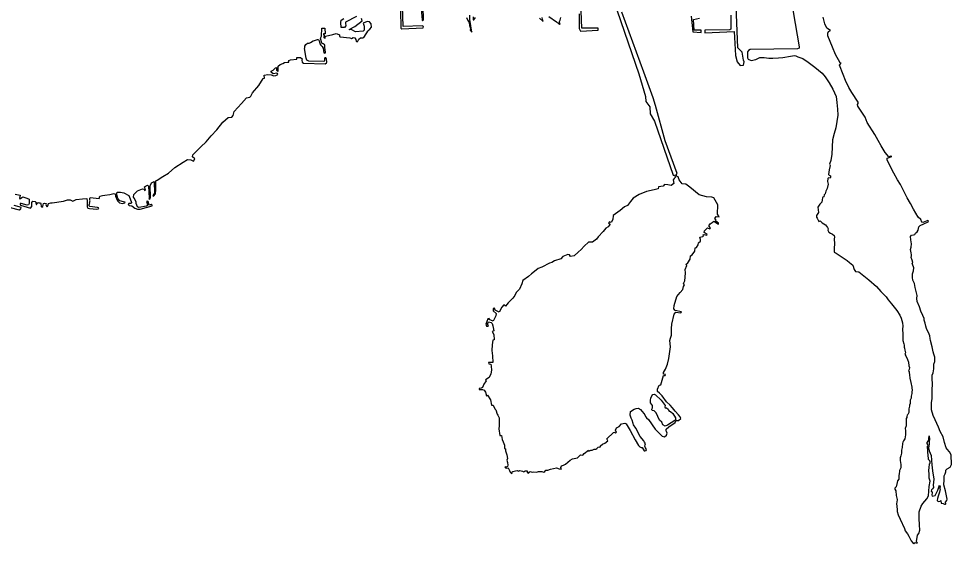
# Model space of a CAD drawing. Extents: x 1443599 to 1910620, y 1028088 to 1361369.
# Drawn here: x 1893774 to 1910398, y 1269978 to 1279327 of the extents above; entities that cross this region are included whole.
import ezdxf

# ---------------------------------------------------------------- set-up
doc = ezdxf.new("R2010")
doc.units = 0
doc.layers.add('GM_X_Adjacent_County', color=7, linetype='Continuous')

msp = doc.modelspace()

# ---------------------------------------------------------------- linework, layer by layer
at = {"layer": 'GM_X_Adjacent_County'}
for points in [[(1906468, 1279391), (1906465, 1279139), (1906447, 1279126), (1906006, 1279120), (1906006, 1279075), (1906526, 1279096), (1906550, 1278673), (1906583, 1278561), (1906635, 1278494), (1906693, 1278500), (1906705, 1278560), (1906694, 1278586), (1906680, 1278659), (1906672, 1278731), (1906593, 1278810), (1906547, 1280005)], [(1907541, 1279665), (1907684, 1278828), (1907684, 1278801), (1907654, 1278792), (1906811, 1278777), (1906784, 1278762), (1906766, 1278734), (1906766, 1278631), (1906778, 1278603), (1906830, 1278582), (1906915, 1278600), (1906982, 1278634), (1906993, 1278635), (1907059, 1278635), (1907147, 1278625), (1907218, 1278626), (1907316, 1278632), (1907394, 1278636), (1907530, 1278658), (1907604, 1278668), (1907628, 1278664), (1907662, 1278647), (1907748, 1278615), (1907845, 1278555), (1907966, 1278464), (1908097, 1278359), (1908152, 1278291), (1908223, 1278186), (1908287, 1278073), (1908343, 1277940), (1908355, 1277831), (1908371, 1277715), (1908377, 1277609), (1908359, 1277494), (1908337, 1277384), (1908311, 1277282), (1908281, 1277171), (1908270, 1276914), (1908248, 1276800), (1908229, 1276737), (1908236, 1276713), (1908220, 1276636), (1908206, 1276549), (1908221, 1276536), (1908244, 1276525), (1908246, 1276505), (1908236, 1276486), (1908210, 1276490), (1908199, 1276479), (1908191, 1276423), (1908202, 1276379), (1908184, 1276301), (1908163, 1276256), (1908149, 1276204), (1908129, 1276189), (1908123, 1276150), (1908107, 1276144), (1908102, 1276132), (1908098, 1276100), (1908089, 1276058), (1908054, 1276022), (1908018, 1275967), (1908029, 1275874), (1907994, 1275821), (1907992, 1275788), (1908007, 1275770), (1908034, 1275715), (1908062, 1275725), (1908097, 1275689), (1908155, 1275656), (1908193, 1275609), (1908200, 1275583), (1908196, 1275560), (1908215, 1275524), (1908247, 1275506), (1908279, 1275487), (1908307, 1275462), (1908314, 1275434), (1908309, 1275403), (1908311, 1275380), (1908317, 1275341), (1908307, 1275215), (1908310, 1275168), (1908345, 1275146), (1908472, 1275064), (1908543, 1275019), (1908583, 1274984), (1908645, 1274932), (1908663, 1274857), (1908691, 1274821), (1908752, 1274814), (1908926, 1274674), (1909062, 1274556), (1909140, 1274467), (1909234, 1274372), (1909271, 1274318), (1909332, 1274244), (1909429, 1274129), (1909479, 1274046), (1909503, 1273993), (1909528, 1273906), (1909532, 1273848), (1909530, 1273792), (1909532, 1273705), (1909535, 1273595), (1909549, 1273533), (1909555, 1273511), (1909555, 1273472), (1909561, 1273454), (1909567, 1273421), (1909574, 1273395), (1909578, 1273372), (1909570, 1273352), (1909586, 1273321), (1909618, 1273253), (1909634, 1273204), (1909643, 1273143), (1909653, 1273109), (1909647, 1273076), (1909636, 1273052), (1909646, 1273039), (1909644, 1273024), (1909650, 1272983), (1909660, 1272919), (1909675, 1272847), (1909695, 1272759), (1909700, 1272694), (1909695, 1272684), (1909696, 1272648), (1909684, 1272599), (1909683, 1272567), (1909666, 1272528), (1909665, 1272468), (1909653, 1272439), (1909652, 1272425), (1909641, 1272373), (1909639, 1272342), (1909638, 1272310), (1909624, 1272273), (1909610, 1272261), (1909604, 1272238), (1909604, 1272222), (1909592, 1272204), (1909591, 1272176), (1909594, 1272105), (1909592, 1272075), (1909576, 1272024), (1909583, 1271991), (1909581, 1271912), (1909568, 1271843), (1909547, 1271805), (1909531, 1271779), (1909526, 1271760), (1909523, 1271684), (1909509, 1271636), (1909509, 1271584), (1909499, 1271536), (1909487, 1271502), (1909488, 1271453), (1909499, 1271383), (1909495, 1271324), (1909474, 1271279), (1909474, 1271253), (1909471, 1271228), (1909462, 1271176), (1909462, 1271122), (1909438, 1271090), (1909431, 1271062), (1909414, 1270986), (1909393, 1270960), (1909393, 1270945), (1909406, 1270916), (1909414, 1270828), (1909430, 1270761), (1909424, 1270714), (1909418, 1270690), (1909431, 1270583), (1909433, 1270547), (1909449, 1270488), (1909483, 1270411), (1909561, 1270240), (1909576, 1270202), (1909614, 1270147), (1909638, 1270104), (1909669, 1270044), (1909681, 1270025), (1909712, 1269989), (1909728, 1269978), (1909755, 1269992), (1909774, 1269990), (1909795, 1269990), (1909785, 1270002), (1909778, 1270013), (1909797, 1270121), (1909819, 1270154), (1909835, 1270214), (1909829, 1270309), (1909826, 1270421), (1909826, 1270538), (1909862, 1270642), (1909888, 1270689), (1909925, 1270732), (1909961, 1270770), (1909989, 1270825), (1910004, 1270992), (1910020, 1271089), (1910003, 1271138), (1910003, 1271203), (1909997, 1271284), (1910000, 1271326), (1910010, 1271395), (1910019, 1271408), (1910022, 1271429), (1910013, 1271449), (1909993, 1271474), (1909988, 1271500), (1909983, 1271534), (1909979, 1271622), (1909971, 1271711), (1909982, 1271717), (1909979, 1271738), (1909968, 1271757), (1909968, 1271777), (1909983, 1271796), (1909995, 1271819), (1909997, 1271845), (1910000, 1271896), (1910009, 1271832), (1910005, 1271784), (1910003, 1271746), (1909998, 1271712), (1909991, 1271679), (1910002, 1271629), (1910036, 1271546), (1910053, 1271376), (1910062, 1271272), (1910083, 1271119), (1910074, 1271016), (1910079, 1270973), (1910060, 1270952), (1910043, 1270933), (1910041, 1270907), (1910059, 1270898), (1910059, 1270881), (1910053, 1270842), (1910059, 1270819), (1910109, 1270828), (1910159, 1270924), (1910188, 1271016), (1910198, 1270988), (1910186, 1270969), (1910190, 1270955), (1910200, 1270947), (1910184, 1270890), (1910165, 1270821), (1910150, 1270778), (1910148, 1270740), (1910165, 1270726), (1910200, 1270730), (1910212, 1270742), (1910217, 1270697), (1910250, 1270686), (1910279, 1270677), (1910291, 1270678), (1910302, 1270685), (1910291, 1270712), (1910317, 1270742), (1910322, 1270767), (1910296, 1270914), (1910267, 1271021), (1910271, 1271110), (1910271, 1271181), (1910290, 1271219), (1910300, 1271250), (1910302, 1271281), (1910324, 1271307), (1910377, 1271338), (1910398, 1271383), (1910393, 1271557), (1910367, 1271607), (1910326, 1271657), (1910305, 1271683), (1910277, 1271776), (1910252, 1271876), (1910200, 1271970), (1910167, 1272047), (1910111, 1272177), (1910076, 1272257), (1910047, 1272358), (1910047, 1272394), (1910042, 1272441), (1910044, 1272481), (1910059, 1272557), (1910056, 1272589), (1910055, 1272650), (1910055, 1272734), (1910065, 1272797), (1910065, 1272838), (1910058, 1272893), (1910055, 1272974), (1910073, 1273014), (1910085, 1273090), (1910084, 1273168), (1910106, 1273221), (1910101, 1273263), (1910103, 1273293), (1910088, 1273349), (1910076, 1273392), (1910059, 1273478), (1910026, 1273595), (1910021, 1273631), (1910016, 1273675), (1910000, 1273708), (1909957, 1273805), (1909946, 1273850), (1909931, 1273902), (1909915, 1273955), (1909915, 1273982), (1909891, 1274039), (1909855, 1274115), (1909828, 1274191), (1909788, 1274289), (1909781, 1274340), (1909786, 1274392), (1909755, 1274539), (1909741, 1274608), (1909710, 1274670), (1909706, 1274716), (1909706, 1274779), (1909726, 1274832), (1909728, 1274890), (1909703, 1274955), (1909701, 1274970), (1909710, 1274984), (1909697, 1275022), (1909683, 1275071), (1909685, 1275102), (1909690, 1275120), (1909681, 1275153), (1909668, 1275213), (1909679, 1275255), (1909686, 1275316), (1909674, 1275387), (1909669, 1275445), (1909688, 1275469), (1909725, 1275474), (1909746, 1275484), (1909762, 1275503), (1909791, 1275529), (1909808, 1275561), (1909819, 1275619), (1909841, 1275644), (1909983, 1275705), (1909990, 1275719), (1909977, 1275729), (1909890, 1275694), (1909875, 1275701), (1909854, 1275751), (1909804, 1275793), (1909726, 1275931), (1909672, 1276034), (1909612, 1276136), (1909551, 1276255), (1909493, 1276371), (1909438, 1276456), (1909373, 1276577), (1909256, 1276804), (1909255, 1276839), (1909338, 1276873), (1909315, 1276877), (1909285, 1276864), (1909219, 1276943), (1909146, 1277063), (1909095, 1277155), (1909034, 1277263), (1908895, 1277478), (1908860, 1277572), (1908734, 1277770), (1908724, 1277798), (1908740, 1277814), (1908739, 1277837), (1908625, 1278013), (1908569, 1278100), (1908509, 1278224), (1908471, 1278331), (1908402, 1278499), (1908433, 1278534), (1908414, 1278539), (1908331, 1278686), (1908280, 1278820), (1908236, 1278920), (1908194, 1279023), (1908195, 1279067), (1908211, 1279101), (1908242, 1279117), (1908181, 1279158), (1908142, 1279235), (1908113, 1279354)], [(1900582, 1279479), (1900588, 1279157), (1900601, 1279148), (1900983, 1279166), (1900991, 1279186), (1900964, 1279199), (1900629, 1279186), (1900616, 1279550)], [(1900945, 1279571), (1900963, 1279304), (1900972, 1279290), (1900989, 1279305), (1900986, 1279538)], [(1904439, 1279467), (1904827, 1278344), (1904945, 1277940), (1904952, 1277850), (1905024, 1277759), (1905030, 1277632), (1905106, 1277500), (1905439, 1276541), (1905466, 1276537), (1905479, 1276501), (1905460, 1276481), (1905440, 1276458), (1905453, 1276393), (1905407, 1276357), (1905344, 1276367), (1905283, 1276374), (1905260, 1276344), (1905179, 1276330), (1905174, 1276293), (1905102, 1276278), (1904967, 1276250), (1904835, 1276192), (1904729, 1276129), (1904681, 1276067), (1904628, 1275998), (1904571, 1275975), (1904495, 1275908), (1904372, 1275822), (1904362, 1275746), (1904332, 1275697), (1904307, 1275710), (1904287, 1275686), (1904314, 1275667), (1904279, 1275619), (1904241, 1275593), (1904194, 1275534), (1904104, 1275441), (1904071, 1275400), (1904004, 1275344), (1903930, 1275343), (1903852, 1275274), (1903797, 1275213), (1903747, 1275167), (1903678, 1275100), (1903608, 1275087), (1903589, 1275122), (1903562, 1275125), (1903471, 1275087), (1903437, 1275050), (1903327, 1275015), (1903275, 1274980), (1903236, 1274972), (1903099, 1274902), (1903033, 1274875), (1903000, 1274845), (1902917, 1274782), (1902862, 1274733), (1902759, 1274659), (1902740, 1274604), (1902703, 1274505), (1902642, 1274447), (1902617, 1274393), (1902582, 1274347), (1902497, 1274262), (1902452, 1274204), (1902424, 1274226), (1902383, 1274187), (1902336, 1274097), (1902266, 1274131), (1902255, 1274171), (1902232, 1274160), (1902231, 1274120), (1902287, 1274076), (1902277, 1274030), (1902230, 1273938), (1902163, 1273967), (1902164, 1273985), (1902136, 1273979), (1902102, 1273885), (1902112, 1273849), (1902142, 1273847), (1902151, 1273859), (1902130, 1273883), (1902151, 1273928), (1902194, 1273914), (1902213, 1273896), (1902226, 1273855), (1902244, 1273765), (1902211, 1273755), (1902244, 1273699), (1902247, 1273603), (1902223, 1273600), (1902215, 1273518), (1902206, 1273412), (1902218, 1273317), (1902227, 1273203), (1902151, 1273199), (1902152, 1273177), (1902192, 1273171), (1902197, 1273136), (1902203, 1273063), (1902190, 1272998), (1902161, 1272935), (1902097, 1272894), (1902105, 1272871), (1902063, 1272812), (1902041, 1272756), (1902019, 1272741), (1901982, 1272738), (1901983, 1272719), (1902043, 1272719), (1902070, 1272708), (1902093, 1272670), (1902112, 1272608), (1902133, 1272621), (1902182, 1272535), (1902204, 1272443), (1902231, 1272438), (1902259, 1272377), (1902281, 1272359), (1902301, 1272282), (1902312, 1272261), (1902337, 1272214), (1902338, 1272074), (1902333, 1272016), (1902350, 1271899), (1902378, 1271900), (1902393, 1271831), (1902409, 1271788), (1902431, 1271727), (1902432, 1271666), (1902449, 1271662), (1902454, 1271624), (1902473, 1271558), (1902485, 1271492), (1902476, 1271463), (1902489, 1271416), (1902495, 1271374), (1902485, 1271347), (1902465, 1271334), (1902456, 1271334), (1902450, 1271343), (1902442, 1271336), (1902450, 1271321), (1902476, 1271320), (1902498, 1271322), (1902520, 1271275), (1902537, 1271244), (1902551, 1271226), (1902566, 1271225), (1902569, 1271237), (1902564, 1271248), (1902579, 1271259), (1902628, 1271269), (1902660, 1271277), (1902685, 1271266), (1902709, 1271276), (1902753, 1271266), (1902776, 1271253), (1902788, 1271261), (1902799, 1271270), (1902838, 1271268), (1902840, 1271249), (1902860, 1271231), (1902876, 1271245), (1902893, 1271256), (1902926, 1271247), (1902955, 1271253), (1903006, 1271245), (1903041, 1271257), (1903101, 1271260), (1903132, 1271247), (1903152, 1271260), (1903169, 1271283), (1903205, 1271281), (1903256, 1271302), (1903363, 1271321), (1903407, 1271306), (1903444, 1271298), (1903449, 1271312), (1903436, 1271317), (1903435, 1271331), (1903448, 1271357), (1903487, 1271369), (1903520, 1271389), (1903602, 1271461), (1903647, 1271482), (1903702, 1271495), (1903734, 1271504), (1903786, 1271553), (1903829, 1271550), (1903851, 1271577), (1903929, 1271638), (1903937, 1271622), (1903971, 1271636), (1903998, 1271637), (1904032, 1271655), (1904061, 1271658), (1904081, 1271671), (1904100, 1271693), (1904114, 1271696), (1904133, 1271694), (1904143, 1271699), (1904145, 1271714), (1904179, 1271744), (1904221, 1271761), (1904277, 1271806), (1904256, 1271838), (1904379, 1271951), (1904398, 1271959), (1904403, 1271949), (1904413, 1271943), (1904428, 1271958), (1904420, 1271976), (1904414, 1271995), (1904427, 1272036), (1904476, 1272061), (1904517, 1272108), (1904549, 1272116), (1904578, 1272117), (1904602, 1272108), (1904675, 1271986), (1904765, 1271820), (1904820, 1271721), (1904847, 1271699), (1904872, 1271687), (1904885, 1271684), (1904925, 1271629), (1904935, 1271629), (1904957, 1271635), (1904966, 1271648), (1904944, 1271683), (1904935, 1271708), (1904939, 1271736), (1904944, 1271754), (1904929, 1271779), (1904914, 1271803), (1904854, 1271884), (1904775, 1272031), (1904735, 1272088), (1904729, 1272115), (1904707, 1272175), (1904691, 1272207), (1904672, 1272260), (1904680, 1272325), (1904746, 1272369), (1904783, 1272382), (1904824, 1272389), (1904855, 1272364), (1904916, 1272292), (1904935, 1272270), (1904945, 1272238), (1904967, 1272213), (1905003, 1272182), (1905120, 1272012), (1905220, 1271913), (1905245, 1271885), (1905284, 1271879), (1905321, 1271907), (1905331, 1271941), (1905322, 1271969), (1905313, 1271985), (1905315, 1272010), (1905364, 1272053), (1905475, 1272129), (1905489, 1272164), (1905472, 1272167), (1905336, 1272086), (1905295, 1272069), (1905258, 1272091), (1905239, 1272135), (1905195, 1272174), (1905134, 1272302), (1905099, 1272341), (1905074, 1272346), (1905058, 1272356), (1905060, 1272367), (1905071, 1272392), (1905069, 1272432), (1905037, 1272479), (1905037, 1272530), (1905040, 1272564), (1905059, 1272607), (1905080, 1272629), (1905103, 1272637), (1905127, 1272626), (1905228, 1272529), (1905300, 1272437), (1905291, 1272411), (1905296, 1272394), (1905321, 1272391), (1905350, 1272370), (1905356, 1272350), (1905368, 1272332), (1905394, 1272330), (1905433, 1272289), (1905482, 1272214), (1905484, 1272185), (1905501, 1272170), (1905537, 1272170), (1905574, 1272203), (1905565, 1272234), (1905532, 1272270), (1905477, 1272332), (1905425, 1272392), (1905385, 1272438), (1905322, 1272498), (1905244, 1272606), (1905195, 1272653), (1905158, 1272685), (1905158, 1272723), (1905190, 1272796), (1905217, 1272801), (1905268, 1272971), (1905295, 1272967), (1905304, 1272988), (1905268, 1272995), (1905266, 1273025), (1905306, 1273080), (1905337, 1273168), (1905362, 1273270), (1905375, 1273356), (1905392, 1273482), (1905382, 1273591), (1905390, 1273634), (1905413, 1273686), (1905408, 1273809), (1905418, 1273881), (1905460, 1274062), (1905486, 1274097), (1905576, 1274087), (1905589, 1274103), (1905478, 1274128), (1905454, 1274156), (1905456, 1274217), (1905507, 1274375), (1905566, 1274448), (1905613, 1274503), (1905622, 1274557), (1905643, 1274582), (1905623, 1274609), (1905647, 1274655), (1905656, 1274719), (1905662, 1274798), (1905652, 1274855), (1905686, 1274928), (1905668, 1274948), (1905699, 1274978), (1905740, 1275039), (1905751, 1275101), (1905778, 1275121), (1905823, 1275185), (1905833, 1275241), (1905856, 1275247), (1905886, 1275298), (1905891, 1275333), (1905927, 1275361), (1905925, 1275395), (1905916, 1275435), (1905966, 1275445), (1905980, 1275458), (1905976, 1275477), (1905995, 1275483), (1906039, 1275470), (1906048, 1275482), (1905994, 1275517), (1905999, 1275547), (1906051, 1275598), (1906096, 1275581), (1906108, 1275598), (1906075, 1275636), (1906102, 1275674), (1906136, 1275696), (1906166, 1275716), (1906245, 1275667), (1906248, 1275681), (1906203, 1275718), (1906206, 1275738), (1906181, 1275765), (1906206, 1275804), (1906258, 1275794), (1906228, 1275845), (1906233, 1276009), (1906164, 1276137), (1906131, 1276144), (1906036, 1276150), (1905905, 1276190), (1905739, 1276327), (1905663, 1276380), (1905601, 1276383), (1905549, 1276458), (1905528, 1276509), (1905508, 1276512), (1905495, 1276544), (1905514, 1276571), (1905299, 1277150), (1905122, 1277779), (1905082, 1277918), (1904915, 1278373), (1904526, 1279446)], [(1903765, 1279415), (1903767, 1279152), (1903787, 1279107), (1904101, 1279124), (1904101, 1279155), (1903813, 1279157), (1903800, 1279463)], [(1893714, 1276202), (1893798, 1276182), (1893788, 1276127), (1893792, 1276115), (1893807, 1276121), (1893829, 1276141), (1893847, 1276150), (1893920, 1276129), (1893959, 1276111), (1893959, 1276033), (1893949, 1276008), (1893927, 1276005), (1893821, 1276035), (1893803, 1276031), (1893800, 1276019), (1893807, 1276003), (1893986, 1275953), (1894006, 1275982), (1894006, 1276012), (1894006, 1276054), (1894027, 1276073), (1894065, 1276071), (1894082, 1276060), (1894081, 1276038), (1894086, 1276017), (1894093, 1276015), (1894106, 1276033), (1894114, 1276052), (1894134, 1276048), (1894160, 1276044), (1894168, 1276026), (1894173, 1275981), (1894184, 1275971), (1894202, 1275981), (1894210, 1276011), (1894217, 1276035), (1894235, 1276041), (1894263, 1276031), (1894259, 1276016), (1894268, 1275984), (1894279, 1275977), (1894295, 1275990), (1894308, 1276035), (1894345, 1276048), (1894369, 1276046), (1894570, 1276078), (1894646, 1276101), (1894691, 1276097), (1894741, 1276073), (1894801, 1276103), (1894913, 1276115), (1894991, 1276121), (1894996, 1276083), (1894996, 1275976), (1895004, 1275953), (1895036, 1275943), (1895165, 1275931), (1895193, 1275938), (1895201, 1275946), (1895198, 1275958), (1895179, 1275963), (1895041, 1275979), (1895030, 1275995), (1895032, 1276015), (1895037, 1276024), (1895040, 1276043), (1895037, 1276055), (1895041, 1276072), (1895048, 1276083), (1895045, 1276096), (1895041, 1276122), (1895047, 1276138), (1895207, 1276122), (1895222, 1276162), (1895266, 1276179), (1895309, 1276183), (1895397, 1276193), (1895470, 1276212), (1895493, 1276205), (1895497, 1276164), (1895535, 1276083), (1895571, 1276045), (1895627, 1276035), (1895666, 1276043), (1895674, 1276060), (1895640, 1276064), (1895578, 1276083), (1895540, 1276120), (1895523, 1276187), (1895523, 1276214), (1895530, 1276234), (1895587, 1276234), (1895646, 1276225), (1895735, 1276178), (1895763, 1276117), (1895782, 1276054), (1895778, 1276031), (1895760, 1276031), (1895740, 1276036), (1895724, 1276018), (1895742, 1276001), (1895790, 1275991), (1895845, 1275949), (1895893, 1275931), (1895937, 1275935), (1896154, 1275990), (1896155, 1276007), (1896138, 1276015), (1896102, 1276007), (1896083, 1276067), (1896071, 1276076), (1896055, 1276069), (1896073, 1276011), (1896070, 1276001), (1896052, 1275988), (1895913, 1275960), (1895890, 1275977), (1895870, 1276034), (1895868, 1276057), (1895841, 1276120), (1895822, 1276148), (1895827, 1276196), (1895889, 1276260), (1895983, 1276293), (1896006, 1276292), (1896023, 1276268), (1896037, 1276272), (1896018, 1276332), (1896070, 1276358), (1896089, 1276345), (1896098, 1276134), (1896094, 1276114), (1896104, 1276108), (1896118, 1276114), (1896122, 1276141), (1896118, 1276350), (1896140, 1276400), (1896191, 1276426), (1896192, 1276220), (1896183, 1276200), (1896164, 1276176), (1896169, 1276165), (1896185, 1276173), (1896213, 1276205), (1896216, 1276279), (1896217, 1276439), (1896242, 1276452), (1896346, 1276512), (1896446, 1276577), (1896557, 1276677), (1896703, 1276768), (1896786, 1276815), (1896841, 1276813), (1896889, 1276788), (1896913, 1276827), (1896875, 1276868), (1896876, 1276901), (1896938, 1276961), (1897023, 1277045), (1897118, 1277132), (1897206, 1277239), (1897306, 1277345), (1897414, 1277482), (1897509, 1277569), (1897575, 1277570), (1897596, 1277601), (1897615, 1277671), (1897745, 1277818), (1897834, 1277914), (1897892, 1277930), (1897912, 1277947), (1897944, 1278006), (1898053, 1278136), (1898129, 1278261), (1898156, 1278268), (1898152, 1278318), (1898213, 1278335), (1898273, 1278328), (1898319, 1278309), (1898359, 1278317), (1898391, 1278330), (1898389, 1278349), (1898373, 1278355), (1898308, 1278343), (1898275, 1278373), (1898272, 1278392), (1898310, 1278412), (1898351, 1278450), (1898370, 1278457), (1898371, 1278408), (1898388, 1278395), (1898397, 1278388), (1898399, 1278419), (1898401, 1278478), (1898433, 1278510), (1898485, 1278527), (1898510, 1278545), (1898563, 1278551), (1898592, 1278550), (1898592, 1278579), (1898621, 1278595), (1898733, 1278603), (1898734, 1278633), (1898749, 1278638), (1898796, 1278633), (1898825, 1278613), (1898819, 1278588), (1898825, 1278550), (1898849, 1278533), (1899234, 1278524), (1899259, 1278538), (1899266, 1278552), (1899259, 1278613), (1899248, 1278628), (1899231, 1278628), (1899226, 1278614), (1899226, 1278574), (1899216, 1278566), (1898943, 1278567), (1898913, 1278588), (1898897, 1278622), (1898867, 1278797), (1898872, 1278809), (1898872, 1278838), (1898894, 1278867), (1898920, 1278893), (1898950, 1278893), (1898975, 1278903), (1899021, 1278931), (1899049, 1278940), (1899102, 1278957), (1899118, 1278955), (1899129, 1278934), (1899144, 1278878), (1899159, 1278855), (1899186, 1278833), (1899200, 1278800), (1899211, 1278721), (1899223, 1278710), (1899240, 1278716), (1899244, 1278733), (1899230, 1278815), (1899230, 1278859), (1899221, 1278869), (1899204, 1278876), (1899176, 1278890), (1899155, 1278982), (1899172, 1279014), (1899176, 1279158), (1899230, 1279156), (1899238, 1279058), (1899210, 1279058), (1899210, 1279040), (1899218, 1279037), (1899212, 1278989), (1899221, 1278985), (1899235, 1278981), (1899244, 1279018), (1899373, 1279048), (1899433, 1279060), (1899478, 1279047), (1899492, 1279037), (1899492, 1279010), (1899506, 1279002), (1899677, 1278983), (1899705, 1278976), (1899733, 1278989), (1899764, 1278983), (1899784, 1278956), (1899787, 1278928), (1899795, 1278918), (1899807, 1278915), (1899819, 1278929), (1899836, 1278961), (1899869, 1278983), (1899910, 1278983), (1899929, 1278989), (1899940, 1279007), (1899953, 1279041), (1899981, 1279072), (1899997, 1279102), (1900005, 1279117), (1900036, 1279138), (1900064, 1279177), (1900054, 1279238), (1900029, 1279272), (1899987, 1279274), (1899914, 1279249), (1899931, 1279196), (1899934, 1279151), (1899931, 1279122), (1899914, 1279102), (1899779, 1279093), (1899712, 1279126), (1899692, 1279132), (1899668, 1279126), (1899663, 1279136), (1899767, 1279189), (1899898, 1279286), (1899887, 1279329)], [(1899795, 1279366), (1899600, 1279265), (1899600, 1279250), (1899606, 1279200), (1899579, 1279167), (1899523, 1279167), (1899517, 1279258), (1899524, 1279303), (1899568, 1279332)], [(1901756, 1279348), (1901779, 1279296), (1901802, 1279257), (1901809, 1279203), (1901827, 1279151), (1901822, 1279120), (1901850, 1279084), (1901817, 1279313), (1901817, 1279392)], [(1901872, 1279361), (1901874, 1279308), (1901886, 1279306), (1901915, 1279348)], [(1903057, 1279338), (1903123, 1279278), (1903111, 1279315), (1903105, 1279346)], [(1903226, 1279365), (1903358, 1279273), (1903412, 1279221), (1903424, 1279237), (1903410, 1279265), (1903427, 1279302), (1903439, 1279346)], [(1905758, 1279371), (1905790, 1279090), (1905939, 1279078), (1905939, 1279123), (1905817, 1279123), (1905805, 1279315), (1905911, 1279339)], [(1893625, 1275965), (1893784, 1275920), (1893812, 1275939), (1893817, 1275961), (1893783, 1275973), (1893696, 1275996)]]:
    msp.add_lwpolyline(points, dxfattribs=at)

doc.saveas('drawing.dxf')
